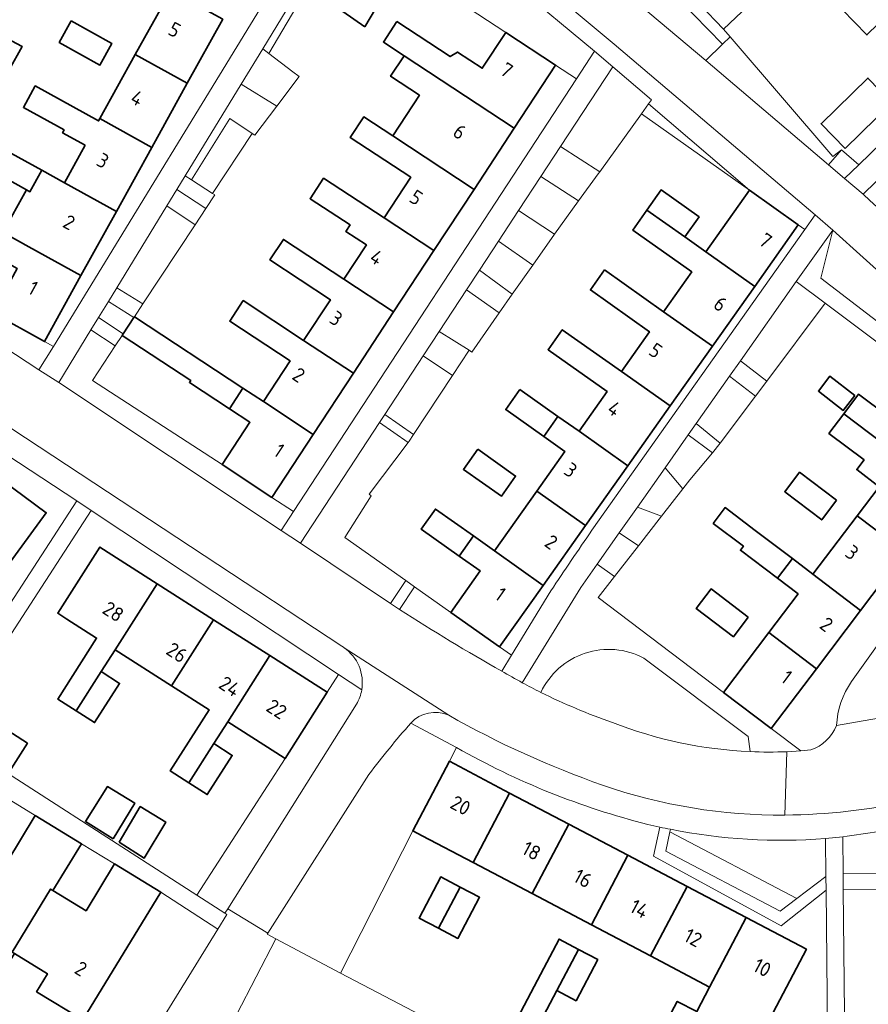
# Model space of a CAD drawing. Extents: x 150256 to 156914, y 461459 to 469481.
# Tile 259 of 656: x 154817 to 154897, y 463717 to 463809. Entities that reach past the tile are written whole.
import ezdxf
from ezdxf.enums import TextEntityAlignment as Align

# ---------------------------------------------------------------- set-up
doc = ezdxf.new("R2010")
doc.units = 0
doc.header["$LTSCALE"] = 0.75
for name, color, linetype, lineweight in [('B-RO-GR-BEPLANTING_CULTUUR_BODEMBEDEKKER-GV', 251, 'CONTINUOUS', 18), ('B-RO-GR-BEPLANTING_CULTUUR_HEESTERS-GV', 251, 'CONTINUOUS', 18), ('B-RO-GR-BEPLANTING_CULTUUR_ROOS-GV', 251, 'CONTINUOUS', 18), ('B-RO-IE-TERREINAFSCHEIDING_KUNSTMATIG_HEKWERK-G', 251, 'IE-TERREINAFSCHEIDING-KUNSTMATIG', 18), ('B-RO-OG-BEBOUWING-GV', 6, 'CONTINUOUS', 35), ('B-RO-OG-BEBOUWING-T18', 1, 'CONTINUOUS', 18), ('B-RO-OG-TERREIN_CULTUURSCHEIDING-GV', 251, 'CONTINUOUS', 18), ('B-RO-VH-VERHARDING_ASFALT-GV', 251, 'CONTINUOUS', 18), ('B-RO-VH-VERHARDING_BETONSTRAATSTEEN-GV', 251, 'CONTINUOUS', 18), ('B-RO-VH-VERHARDING_STRAATBAKSTEEN-GV', 251, 'CONTINUOUS', 18), ('B-RO-VH-VERHARDING_TEGEL-GV', 251, 'CONTINUOUS', 18)]:
    doc.layers.add(name, color=color, linetype=linetype, lineweight=lineweight)
doc.styles.add('NLCS-ISO-M200-T18', font='NLCS-ISO.ttf', dxfattribs={"height": 360})
doc.linetypes.add('IE-TERREINAFSCHEIDING-KUNSTMATIG', pattern='A,4,[82,NLCS.SHX,S=0.75,R=90,X=0,Y=0],4,-2', length=10)

msp = doc.modelspace()

# ---------------------------------------------------------------- linework, layer by layer
at = {"layer": 'B-RO-GR-BEPLANTING_CULTUUR_BODEMBEDEKKER-GV'}
for points in [[(154875.649, 463799.773), (154876.316, 463800.699), (154876.592, 463801.081), (154872.973, 463804.163), (154868.081, 463796.704), (154871.75, 463794.358)], [(154832.981, 463793.977), (154833.569, 463793.594), (154837.153, 463799.343), (154839.248, 463797.939), (154839.493, 463797.775), (154841.546, 463800.483), (154838.211, 463802.527)], [(154876.316, 463800.699), (154875.649, 463799.773), (154885.76, 463792.617)], [(154833.569, 463793.594), (154832.981, 463793.977), (154832.192, 463792.687), (154834.892, 463790.905), (154835.735, 463792.183), (154835.526, 463792.319)], [(154867.506, 463788.504), (154869.768, 463791.624), (154866.243, 463793.902), (154864.152, 463790.715)], [(154831.252, 463791.151), (154826.577, 463783.509), (154829.013, 463781.988), (154833.902, 463789.403)], [(154863.566, 463782.895), (154865.48, 463785.62), (154862.275, 463787.852), (154860.499, 463785.145)], [(154814.956, 463781.163), (154813.433, 463782.006), (154813.06, 463781.332), (154811.463, 463782.237), (154805.364, 463786.224), (154804.791, 463785.347), (154819.298, 463775.817), (154820.644, 463778.017), (154819.818, 463778.474)], [(154884.909, 463776.681), (154887.373, 463774.78), (154892.836, 463782.064), (154890.132, 463784.095)], [(154859.299, 463783.315), (154856.74, 463779.414), (154859.529, 463777.669), (154859.775, 463777.496), (154862.346, 463781.157)], [(154827.174, 463779.2), (154828.187, 463780.735), (154825.795, 463782.229), (154824.865, 463780.71)], [(154843.093, 463762.585), (154841.082, 463763.906), (154836.424, 463766.966), (154824.291, 463774.827), (154826.431, 463778.073), (154824.16, 463779.557), (154821.164, 463774.66), (154841.94, 463760.824)], [(154857.971, 463775.304), (154855.249, 463777.142), (154851.646, 463771.647), (154854.333, 463769.785)], [(154886.311, 463773.363), (154883.888, 463775.232), (154880.767, 463770.802), (154883.022, 463768.979)], [(154851.152, 463770.895), (154843.754, 463759.616), (154852.193, 463753.996), (154853.62, 463756.125), (154847.912, 463760.165), (154850.377, 463764.052), (154850.177, 463764.203), (154853.83, 463769.039)], [(154880.028, 463769.753), (154877.865, 463766.682), (154879.512, 463764.692), (154880.185, 463765.556), (154882.283, 463768.087)], [(154875.274, 463763.004), (154873.58, 463760.601), (154875.365, 463759.37), (154877.532, 463762.151)]]:
    msp.add_lwpolyline(points, close=True, dxfattribs=at)
for points in [[(154887.787, 463742.293), (154883.33, 463745.668), (154871.607, 463754.545), (154873.126, 463756.496), (154871.517, 463757.672), (154869.968, 463755.473), (154869.474, 463754.666), (154864.51, 463746.58)], [(154854.437, 463755.547), (154853.024, 463753.439)], [(154862.587, 463747.673), (154863.486, 463749.142), (154862.384, 463749.922), (154857.825, 463753.149), (154854.437, 463755.547)], [(154875.88, 463748.879), (154885.625, 463741.543), (154885.821, 463740.133)], [(154850.157, 463738.009), (154840.721, 463723.177), (154840.654, 463723.072), (154841.452, 463722.647), (154847.505, 463719.422), (154854.266, 463732.735), (154857.684, 463739.23), (154858.36, 463740.513), (154854.078, 463742.8)], [(154889.251, 463740.13), (154890.545, 463740.205), (154887.787, 463742.293)]]:
    msp.add_lwpolyline(points, dxfattribs=at)
for points in [[(154853.024, 463753.439, 0.017001), (154862.587, 463747.673)], [(154866.247, 463745.675, -0.427281), (154875.88, 463748.879)], [(154864.51, 463746.58, 0.008443), (154866.247, 463745.675)], [(154854.078, 463742.8, 0.017934), (154850.157, 463738.009)], [(154885.821, 463740.133, 0.021283), (154889.251, 463740.13)]]:
    msp.add_lwpolyline(points, format="xyb", dxfattribs=at)
at = {"layer": 'B-RO-GR-BEPLANTING_CULTUUR_HEESTERS-GV'}
for points in [[(154868.949, 463822.145), (154867.331, 463823.742), (154860.35, 463830.783), (154859.978, 463830.406), (154867.029, 463823.095), (154869.269, 463820.772), (154875.285, 463814.533), (154877.882, 463811.812), (154883.231, 463806.276), (154883.943, 463806.973), (154883.331, 463807.685), (154881.11, 463810.003), (154878.889, 463812.321), (154869.585, 463821.517)], [(154853.409, 463820.521), (154851.586, 463817.611), (154848.521, 463819.498), (154840.235, 463805.835), (154840.8, 463805.407), (154845.529, 463813.458), (154848.406, 463811.768), (154848.508, 463811.707), (154850.775, 463815.392), (154853.756, 463820.235)], [(154867.627, 463804.322), (154869.569, 463803.047), (154871.262, 463805.634), (154863.795, 463811.833), (154858.446, 463816.352), (154853.756, 463820.235), (154850.775, 463815.392), (154862.969, 463807.382)], [(154883.231, 463806.276), (154881.671, 463804.752), (154893.155, 463795), (154894.37, 463796.394), (154893.553, 463795.793), (154883.943, 463806.973)], [(154835.526, 463792.319), (154839.248, 463797.939), (154837.153, 463799.343), (154833.569, 463793.594)], [(154820.733, 463710.656), (154820.607, 463710.363), (154820.835, 463710.255), (154826.336, 463707.823), (154836.041, 463723.542), (154830.693, 463727.001), (154823.401, 463715.054)]]:
    msp.add_lwpolyline(points, close=True, dxfattribs=at)
for points in [[(154849.487, 463745.913), (154847.317, 463747.351), (154846.257, 463745.69), (154842.312, 463739.506)], [(154842.312, 463739.506), (154834.051, 463726.728), (154836.69, 463725.031), (154836.95, 463725.443), (154849.006, 463744.583)]]:
    msp.add_lwpolyline(points, dxfattribs=at)
msp.add_lwpolyline([(154849.006, 463744.583, 0.088376), (154849.487, 463745.913)], format="xyb", dxfattribs=at)
at = {"layer": 'B-RO-GR-BEPLANTING_CULTUUR_ROOS-GV'}
for points in [[(154890.19, 463726.394), (154878.318, 463732.639), (154877.945, 463730.835), (154888.62, 463725.206)], [(154894.517, 463728.747), (154894.532, 463727.248), (154899.272, 463727.284), (154902.314, 463728.536), (154901.987, 463730.023), (154898.97, 463728.782)]]:
    msp.add_lwpolyline(points, close=True, dxfattribs=at)
at = {"layer": 'B-RO-IE-TERREINAFSCHEIDING_KUNSTMATIG_HEKWERK-G'}
for points in [[(154840.8, 463805.407), (154845.529, 463813.458), (154848.406, 463811.768)], [(154883.331, 463807.685), (154883.943, 463806.973)], [(154883.943, 463806.973), (154893.553, 463795.793), (154894.37, 463796.394)], [(154843.059, 463803.695), (154840.8, 463805.407)], [(154841.546, 463800.483), (154843.643, 463803.252), (154843.059, 463803.695)], [(154876.316, 463800.699), (154875.649, 463799.773)], [(154885.76, 463792.617), (154876.316, 463800.699)], [(154839.248, 463797.939), (154839.493, 463797.775), (154841.546, 463800.483)], [(154875.649, 463799.773), (154871.75, 463794.358)], [(154833.569, 463793.594), (154837.153, 463799.343), (154839.248, 463797.939)], [(154871.75, 463794.358), (154871.605, 463794.158), (154869.768, 463791.624)], [(154835.526, 463792.319), (154833.569, 463793.594)], [(154834.892, 463790.905), (154835.735, 463792.183), (154835.526, 463792.319)], [(154869.768, 463791.624), (154867.506, 463788.504)], [(154833.902, 463789.403), (154834.892, 463790.905)], [(154829.013, 463781.988), (154833.902, 463789.403)], [(154867.506, 463788.504), (154865.48, 463785.62)], [(154865.48, 463785.62), (154863.566, 463782.895)], [(154863.566, 463782.895), (154862.346, 463781.157)], [(154828.222, 463780.789), (154829.013, 463781.988)], [(154892.836, 463782.064), (154887.373, 463774.78)], [(154862.346, 463781.157), (154859.775, 463777.496), (154859.529, 463777.669)], [(154826.431, 463778.073), (154827.071, 463779.043)], [(154836.424, 463766.966), (154824.291, 463774.827), (154826.431, 463778.073)], [(154859.529, 463777.669), (154857.971, 463775.304)], [(154857.971, 463775.304), (154854.333, 463769.785)], [(154887.373, 463774.78), (154886.311, 463773.363)], [(154886.311, 463773.363), (154883.022, 463768.979)], [(154854.333, 463769.785), (154853.919, 463769.157), (154853.83, 463769.039)], [(154853.83, 463769.039), (154850.177, 463764.203), (154850.377, 463764.052), (154847.912, 463760.165), (154853.62, 463756.125)], [(154883.022, 463768.979), (154882.283, 463768.087)], [(154882.283, 463768.087), (154880.185, 463765.556), (154879.512, 463764.692)], [(154879.512, 463764.692), (154877.532, 463762.151)], [(154877.532, 463762.151), (154875.365, 463759.37)], [(154875.365, 463759.37), (154873.126, 463756.496)], [(154873.126, 463756.496), (154871.607, 463754.545), (154883.33, 463745.668)], [(154853.62, 463756.125), (154854.437, 463755.547)], [(154854.437, 463755.547), (154857.825, 463753.149)], [(154857.684, 463739.23), (154858.36, 463740.513)], [(154842.312, 463739.506), (154834.051, 463726.728)], [(154854.266, 463732.735), (154847.505, 463719.422)], [(154881.005, 463701.912), (154893.072, 463706.734), (154893.127, 463707.469), (154892.915, 463727.167)], [(154847.505, 463719.422), (154881.005, 463701.912)]]:
    msp.add_lwpolyline(points, dxfattribs=at)
at = {"layer": 'B-RO-OG-BEBOUWING-GV'}
for points in [[(154899.647, 463814.618), (154895.139, 463810.207), (154894.424, 463809.508), (154896.736, 463807.145), (154901.965, 463812.261), (154904.726, 463809.454), (154910.449, 463815.064), (154909.909, 463815.615), (154910.453, 463816.149), (154908.036, 463818.617), (154907.489, 463818.081), (154905.624, 463819.981), (154905.381, 463820.229)], [(154885.133, 463813.89), (154881.11, 463810.003), (154883.331, 463807.685), (154887.369, 463811.555)], [(154828.312, 463805.31), (154833.174, 463802.621), (154836.489, 463808.615), (154831.628, 463811.304)], [(154849.781, 463807.914), (154850.781, 463809.589), (154848.7, 463810.995), (154847.714, 463809.347)], [(154822.308, 463808.451), (154821.194, 463806.439), (154825.001, 463804.333), (154826.114, 463806.346)], [(154852.776, 463808.391), (154851.513, 463806.469), (154853.443, 463805.201), (154863.756, 463798.428), (154867.627, 463804.322), (154862.969, 463807.382), (154860.766, 463804.027), (154858.462, 463805.54), (154857.758, 463805.119)], [(154816.506, 463803.878), (154817.736, 463806.054), (154815.736, 463807.108), (154814.52, 463804.865)], [(154833.174, 463802.621), (154828.312, 463805.31), (154824.997, 463799.316), (154829.858, 463796.626)], [(154852.386, 463797.7), (154859.995, 463792.702), (154863.756, 463798.428), (154853.443, 463805.201), (154852.181, 463803.279), (154854.884, 463801.503)], [(154823.622, 463796.831), (154821.681, 463793.322), (154826.543, 463790.632), (154829.858, 463796.626), (154824.997, 463799.316), (154824.881, 463799.106), (154818.952, 463802.385), (154817.839, 463800.373), (154821.645, 463798.267), (154821.5, 463798.005)], [(154894.709, 463796.533), (154899.082, 463800.799), (154896.828, 463803.109), (154892.456, 463798.842)], [(154859.995, 463792.702), (154852.386, 463797.7), (154849.683, 463799.476), (154848.42, 463797.553), (154854.075, 463793.839), (154851.577, 463790.036), (154856.235, 463786.977)], [(154815.753, 463796.601), (154814.639, 463794.588), (154818.136, 463792.654), (154818.446, 463792.483), (154819.559, 463794.495)], [(154818.136, 463792.654), (154815.933, 463788.673), (154816.243, 463788.501), (154818.365, 463787.327), (154823.227, 463784.638), (154826.543, 463790.632), (154821.681, 463793.322), (154819.559, 463794.495), (154818.446, 463792.483)], [(154851.577, 463790.036), (154845.922, 463793.75), (154844.66, 463791.828), (154848.392, 463789.377), (154848.001, 463788.781), (154849.923, 463787.519), (154847.816, 463784.311), (154852.474, 463781.251), (154856.235, 463786.977)], [(154879.715, 463788.256), (154881.044, 463790.133), (154877.493, 463792.646), (154876.164, 463790.769)], [(154885.76, 463792.617), (154881.686, 463786.861), (154886.245, 463783.634), (154890.319, 463789.389)], [(154882.288, 463778.042), (154886.245, 463783.634), (154881.686, 463786.861), (154879.715, 463788.256), (154876.164, 463790.769), (154874.835, 463788.892), (154880.357, 463784.983), (154877.729, 463781.269)], [(154815.44, 463782.038), (154814.956, 463781.163), (154819.818, 463778.474), (154823.227, 463784.638), (154818.365, 463787.327), (154816.243, 463788.501), (154815.13, 463786.489), (154817.253, 463785.315)], [(154844.056, 463778.585), (154848.714, 463775.526), (154852.474, 463781.251), (154847.816, 463784.311), (154842.162, 463788.025), (154840.899, 463786.102), (154846.553, 463782.388)], [(154872.207, 463785.178), (154870.878, 463783.3), (154876.4, 463779.392), (154873.771, 463775.678), (154878.33, 463772.451), (154882.288, 463778.042), (154877.729, 463781.269)], [(154844.056, 463778.585), (154838.401, 463782.299), (154837.139, 463780.377), (154842.793, 463776.663), (154840.295, 463772.86), (154844.953, 463769.8), (154848.714, 463775.526)], [(154828.187, 463780.735), (154827.174, 463779.2), (154827.071, 463779.043), (154833.492, 463774.825), (154833.378, 463774.651), (154837.109, 463772.201), (154838.372, 463774.123), (154828.222, 463780.789)], [(154874.373, 463766.86), (154878.33, 463772.451), (154873.771, 463775.678), (154868.249, 463779.587), (154866.921, 463777.709), (154872.442, 463773.801), (154869.814, 463770.087)], [(154895.614, 463773.433), (154893.283, 463775.243), (154892.201, 463773.85), (154894.532, 463772.04)], [(154836.424, 463766.966), (154841.082, 463763.906), (154844.953, 463769.8), (154840.295, 463772.86), (154838.372, 463774.123), (154837.109, 463772.201), (154839.032, 463770.938)], [(154864.292, 463773.995), (154862.963, 463772.118), (154866.514, 463769.605), (154867.843, 463771.482)], [(154904.425, 463764.266), (154908.658, 463769.856), (154904.201, 463773.231), (154901.719, 463769.953), (154899.021, 463771.996), (154898.658, 463771.518), (154895.963, 463773.559), (154894.575, 463771.725)], [(154870.415, 463761.269), (154874.373, 463766.86), (154869.814, 463770.087), (154867.843, 463771.482), (154866.514, 463769.605), (154868.485, 463768.21), (154865.856, 463764.496)], [(154900.29, 463758.805), (154904.425, 463764.266), (154894.575, 463771.725), (154893.186, 463769.891), (154896.474, 463767.402), (154895.793, 463766.503), (154897.899, 463764.908), (154895.833, 463762.18)], [(154860.335, 463768.404), (154859.006, 463766.527), (154862.556, 463764.014), (154863.885, 463765.891)], [(154806.497, 463754.9), (154808.147, 463753.684), (154810.729, 463757.185), (154810.607, 463757.275), (154812.04, 463759.219), (154814.823, 463757.167), (154815.628, 463756.573), (154819.979, 463762.475), (154814.862, 463766.247), (154809.079, 463758.402)], [(154893.907, 463763.638), (154890.439, 463766.264), (154889.051, 463764.43), (154892.519, 463761.804)], [(154865.856, 463764.496), (154861.899, 463758.905), (154866.458, 463755.678), (154870.415, 463761.269)], [(154858.599, 463758.423), (154859.928, 463760.3), (154856.377, 463762.813), (154855.048, 463760.936)], [(154886.304, 463760.803), (154883.473, 463762.947), (154882.362, 463761.48), (154885.193, 463759.336), (154884.916, 463758.969), (154888.384, 463756.343), (154889.772, 463758.177)], [(154896.155, 463753.344), (154900.29, 463758.805), (154895.833, 463762.18), (154891.698, 463756.719)], [(154861.899, 463758.905), (154859.928, 463760.3), (154858.599, 463758.423), (154860.57, 463757.027), (154857.825, 463753.149), (154862.384, 463749.922), (154866.458, 463755.678)], [(154830.361, 463755.833), (154825.002, 463759.252), (154821.056, 463753.068), (154821.899, 463752.53), (154824.687, 463750.751), (154821.048, 463745.048), (154822.776, 463743.946), (154825.116, 463747.613), (154826.415, 463749.649)], [(154888.384, 463756.343), (154890.309, 463754.885), (154887.562, 463751.258), (154892.019, 463747.883), (154896.155, 463753.344), (154891.698, 463756.719), (154889.772, 463758.177)], [(154835.629, 463752.471), (154830.361, 463755.833), (154826.415, 463749.649), (154831.684, 463746.287)], [(154885.637, 463752.716), (154882.169, 463755.342), (154880.781, 463753.508), (154884.249, 463750.882)], [(154831.684, 463746.287), (154835.224, 463744.028), (154831.586, 463738.325), (154833.314, 463737.222), (154835.654, 463740.889), (154836.953, 463742.925), (154840.898, 463749.109), (154835.629, 463752.471)], [(154883.33, 463745.668), (154887.787, 463742.293), (154892.019, 463747.883), (154887.562, 463751.258)], [(154841.469, 463740.044), (154842.312, 463739.506), (154846.257, 463745.69), (154840.898, 463749.109), (154836.953, 463742.925)], [(154822.776, 463743.946), (154824.504, 463742.843), (154826.844, 463746.51), (154825.116, 463747.613)], [(154813.892, 463743.69), (154812.152, 463740.973), (154816.481, 463738.199), (154818.222, 463740.916)], [(154835.654, 463740.889), (154833.314, 463737.222), (154835.042, 463736.12), (154837.382, 463739.787)], [(154859.905, 463729.768), (154863.323, 463736.263), (154857.684, 463739.23), (154854.266, 463732.735), (154855.151, 463732.269)], [(154826.237, 463731.98), (154828.265, 463735.331), (154825.697, 463736.872), (154823.643, 463733.602)], [(154868.854, 463733.353), (154863.323, 463736.263), (154859.905, 463729.768), (154865.436, 463726.858)], [(154826.795, 463731.668), (154829.146, 463730.181), (154831.162, 463733.555), (154828.769, 463734.992)], [(154816.999, 463721.248), (154816.788, 463721.376), (154820.382, 463727.276), (154820.595, 463727.146), (154823.264, 463731.528), (154818.951, 463734.156), (154816.281, 463729.774), (154813.173, 463731.668), (154812.96, 463731.798), (154809.362, 463725.892), (154809.553, 463725.776), (154812.667, 463723.879), (154811.642, 463722.197), (154815.974, 463719.563)], [(154870.967, 463723.948), (154874.385, 463730.443), (154868.854, 463733.353), (154865.436, 463726.858)], [(154820.595, 463727.146), (154820.382, 463727.276), (154816.788, 463721.376), (154816.999, 463721.248), (154820.096, 463719.369), (154819.075, 463717.687), (154823.401, 463715.054), (154830.693, 463727.001), (154826.373, 463729.633), (154823.703, 463725.252)], [(154874.385, 463730.443), (154870.967, 463723.948), (154876.498, 463721.037), (154879.916, 463727.533)], [(154858.694, 463727.467), (154856.88, 463728.422), (154854.855, 463724.572), (154856.669, 463723.618)], [(154856.669, 463723.618), (154858.483, 463722.663), (154860.509, 463726.513), (154858.694, 463727.467)], [(154879.916, 463727.533), (154876.498, 463721.037), (154882.03, 463718.127), (154885.447, 463724.622)], [(154881.956, 463713.586), (154887.173, 463710.841), (154889.061, 463714.428), (154887.668, 463715.161), (154891.085, 463721.656), (154885.447, 463724.622), (154882.03, 463718.127), (154880.819, 463715.826), (154878.793, 463711.977), (154875.184, 463705.117), (154876.998, 463704.162), (154880.608, 463711.022)], [(154865.917, 463718.752), (154862.526, 463712.306), (154864.34, 463711.352), (154867.731, 463717.797), (154869.757, 463721.647), (154867.942, 463722.601)], [(154869.757, 463721.647), (154867.731, 463717.797), (154869.545, 463716.842), (154871.571, 463720.692)], [(154878.793, 463711.977), (154880.819, 463715.826), (154879.005, 463716.781), (154876.979, 463712.931)]]:
    msp.add_lwpolyline(points, close=True, dxfattribs=at)
at = {"layer": 'B-RO-OG-TERREIN_CULTUURSCHEIDING-GV'}
for points in [[(154875.88, 463748.879, 0.427281), (154866.247, 463745.675)], [(154866.247, 463745.675, 0.032326), (154872.932, 463742.867)], [(154872.932, 463742.867, 0.082837), (154885.821, 463740.133)], [(154892.862, 463732.012, -0.069415), (154878.369, 463732.884)], [(154901.276, 463733.247, -0.010612), (154894.482, 463732.173)]]:
    msp.add_lwpolyline(points, format="xyb", dxfattribs=at)
for points in [[(154885.821, 463740.133), (154885.625, 463741.543), (154875.88, 463748.879)], [(154878.369, 463732.884), (154878.318, 463732.639), (154890.19, 463726.394), (154892.901, 463728.446), (154892.862, 463732.012)], [(154894.482, 463732.173), (154894.517, 463728.747), (154898.97, 463728.782), (154901.987, 463730.023), (154901.276, 463733.247)]]:
    msp.add_lwpolyline(points, dxfattribs=at)
at = {"layer": 'B-RO-VH-VERHARDING_ASFALT-GV'}
for points in [[(154896.389, 463792.243), (154894.659, 463793.723), (154893.155, 463795), (154881.671, 463804.752), (154862.466, 463820.91), (154859.412, 463823.476)], [(154855.654, 463820.878), (154873.11, 463806.288), (154891.894, 463790.316), (154893.568, 463788.893), (154899.24, 463783.777), (154899.156, 463783.692), (154904.155, 463778.791), (154904.959, 463778.002), (154910.518, 463772.552)], [(154853.024, 463753.439), (154852.193, 463753.996), (154843.754, 463759.616), (154841.94, 463760.824), (154821.164, 463774.66), (154819.298, 463775.817), (154804.791, 463785.347), (154801.571, 463787.462), (154800.004, 463788.491), (154798.135, 463789.719), (154777.269, 463803.425), (154775.402, 463804.651)], [(154783.206, 463792.382), (154847.623, 463749.995)], [(154911.071, 463768.667), (154910.774, 463768.253), (154901.608, 463755.508), (154895.311, 463746.693)], [(154857.622, 463743.529), (154847.841, 463749.853)], [(154847.841, 463749.853), (154857.622, 463743.529)], [(154849.006, 463744.583), (154836.95, 463725.443), (154840.721, 463723.177), (154850.157, 463738.009)], [(154893.899, 463742.568), (154899.796, 463743.599)], [(154889.073, 463734.2), (154889.251, 463740.13)]]:
    msp.add_lwpolyline(points, dxfattribs=at)
for points in [[(154906.36, 463782.581, 0.014415), (154896.389, 463792.243)], [(154862.587, 463747.673, -0.017001), (154853.024, 463753.439)], [(154847.623, 463749.995, -0.017078), (154847.841, 463749.853)], [(154847.841, 463749.853, -0.28993), (154849.487, 463745.913)], [(154864.51, 463746.58, -0.009925), (154862.587, 463747.673)], [(154866.247, 463745.675, -0.008443), (154864.51, 463746.58)], [(154895.311, 463746.693, 0.143542), (154893.899, 463742.568)], [(154849.487, 463745.913, -0.088376), (154849.006, 463744.583)], [(154872.932, 463742.867, -0.032326), (154866.247, 463745.675)], [(154854.078, 463742.8, -0.322566), (154857.622, 463743.529)], [(154857.622, 463743.529, 0.043634), (154872.022, 463736.991)], [(154850.157, 463738.009, -0.017934), (154854.078, 463742.8)], [(154885.821, 463740.133, -0.082837), (154872.932, 463742.867)], [(154889.251, 463740.13, -0.021283), (154885.821, 463740.133)], [(154872.022, 463736.991, 0.085207), (154889.073, 463734.2)]]:
    msp.add_lwpolyline(points, format="xyb", dxfattribs=at)
at = {"layer": 'B-RO-VH-VERHARDING_BETONSTRAATSTEEN-GV'}
for points in [[(154859.412, 463823.476), (154862.466, 463820.91), (154881.671, 463804.752), (154883.231, 463806.276), (154877.882, 463811.812), (154876.194, 463809.885), (154873.373, 463812.223), (154875.285, 463814.533), (154869.269, 463820.772), (154866.701, 463817.734), (154864.215, 463819.788), (154867.029, 463823.095), (154859.978, 463830.406), (154860.35, 463830.783), (154858.181, 463833.025), (154854.595, 463829.008), (154853.872, 463829.655)], [(154899.796, 463743.599), (154893.899, 463742.568)], [(154891.507, 463740.288), (154890.545, 463740.205), (154889.251, 463740.13), (154889.073, 463734.2)]]:
    msp.add_lwpolyline(points, dxfattribs=at)
for points in [[(154898.18, 463780.001), (154899.156, 463783.692), (154899.24, 463783.777), (154893.568, 463788.893), (154892.44, 463784.393)], [(154884.733, 463690.803), (154886.652, 463693.94), (154885.81, 463699.474), (154883.366, 463700.699), (154881.005, 463701.912), (154847.505, 463719.422), (154841.452, 463722.647), (154837.775, 463715.523), (154840.541, 463714.082), (154843.306, 463712.64), (154846.071, 463711.198), (154848.837, 463709.757), (154851.602, 463708.315), (154854.368, 463706.874), (154857.133, 463705.432), (154859.899, 463703.991), (154862.664, 463702.549), (154865.429, 463701.108), (154868.195, 463699.666), (154870.96, 463698.224), (154873.726, 463696.783), (154876.491, 463695.341), (154879.257, 463693.9)]]:
    msp.add_lwpolyline(points, close=True, dxfattribs=at)
for points in [[(154893.899, 463742.568, -0.209763), (154891.507, 463740.288)], [(154889.073, 463734.2, 0.048232), (154900.869, 463735.495)]]:
    msp.add_lwpolyline(points, format="xyb", dxfattribs=at)
at = {"layer": 'B-RO-VH-VERHARDING_STRAATBAKSTEEN-GV'}
msp.add_lwpolyline([(154883.022, 463768.979), (154880.767, 463770.802), (154880.028, 463769.753), (154882.283, 463768.087)], close=True, dxfattribs=at)
at = {"layer": 'B-RO-VH-VERHARDING_TEGEL-GV'}
for points in [[(154853.409, 463820.521), (154853.756, 463820.235), (154858.446, 463816.352), (154863.795, 463811.833), (154871.262, 463805.634), (154872.973, 463804.163), (154876.592, 463801.081), (154876.316, 463800.699), (154885.76, 463792.617), (154890.319, 463789.389), (154890.931, 463788.956), (154891.894, 463790.316), (154873.11, 463806.288), (154855.654, 463820.878)], [(154846.41, 463820.191), (154842.316, 463813.442), (154820.644, 463778.017), (154819.298, 463775.817), (154821.164, 463774.66), (154824.16, 463779.557), (154824.865, 463780.71), (154825.795, 463782.229), (154826.577, 463783.509), (154831.252, 463791.151), (154832.192, 463792.687), (154832.981, 463793.977), (154838.211, 463802.527), (154840.235, 463805.835), (154848.521, 463819.498), (154851.586, 463817.611), (154853.409, 463820.521)], [(154768.606, 463799.064), (154770.034, 463798.204), (154796.132, 463781.121), (154797.526, 463780.201), (154822.832, 463763.591), (154824.179, 463762.688), (154847.317, 463747.351), (154849.487, 463745.913)], [(154847.623, 463749.995), (154783.206, 463792.382)], [(154873.58, 463760.601), (154875.274, 463763.004), (154877.865, 463766.682), (154880.028, 463769.753), (154880.767, 463770.802), (154883.888, 463775.232), (154884.909, 463776.681), (154890.132, 463784.095), (154893.568, 463788.893), (154891.894, 463790.316), (154890.931, 463788.956), (154871.027, 463760.836)], [(154911.561, 463769.847), (154903.408, 463776.034), (154902.515, 463776.711), (154898.18, 463780.001), (154892.44, 463784.393), (154893.568, 463788.893), (154890.132, 463784.095), (154892.836, 463782.064), (154904.343, 463773.419), (154904.201, 463773.231), (154908.658, 463769.856), (154910.774, 463768.253), (154911.071, 463768.667)], [(154790.34, 463754.032), (154803.511, 463744.624), (154803.568, 463744.583), (154804.91, 463743.71), (154804.974, 463743.629), (154808.381, 463741.393), (154808.742, 463741.156), (154811.512, 463738.688), (154815.842, 463736.05), (154818.951, 463734.156), (154823.264, 463731.528), (154826.373, 463729.633), (154830.693, 463727.001), (154836.041, 463723.542), (154836.884, 463724.907), (154836.69, 463725.031), (154834.051, 463726.728), (154810.623, 463741.793), (154824.179, 463762.688), (154822.832, 463763.591), (154809.257, 463742.669), (154806.192, 463744.728)], [(154864.51, 463746.58), (154869.474, 463754.666), (154869.968, 463755.473), (154871.517, 463757.672), (154873.58, 463760.601)], [(154867.176, 463755.169), (154863.486, 463749.142), (154862.587, 463747.673)], [(154854.078, 463742.8), (154858.36, 463740.513)], [(154877.371, 463733.071), (154876.773, 463730.355), (154888.719, 463723.86), (154892.915, 463727.167), (154892.901, 463728.446), (154890.19, 463726.394), (154888.62, 463725.206), (154877.945, 463730.835), (154878.318, 463732.639)], [(154878.318, 463732.639), (154878.369, 463732.884)], [(154892.862, 463732.012), (154894.482, 463732.173)], [(154837.775, 463715.523), (154841.452, 463722.647), (154840.654, 463723.072), (154840.721, 463723.177), (154836.95, 463725.443), (154836.69, 463725.031), (154836.884, 463724.907), (154836.041, 463723.542), (154826.336, 463707.823)]]:
    msp.add_lwpolyline(points, dxfattribs=at)
for points in [[(154896.389, 463792.243), (154920.181, 463815.44), (154918.636, 463817.006), (154895.98, 463795.006), (154894.659, 463793.723)], [(154838.211, 463802.527), (154841.546, 463800.483), (154843.643, 463803.252), (154843.059, 463803.695), (154840.8, 463805.407), (154840.235, 463805.835)], [(154856.74, 463779.414), (154859.299, 463783.315), (154860.499, 463785.145), (154862.275, 463787.852), (154864.152, 463790.715), (154866.243, 463793.902), (154868.081, 463796.704), (154872.973, 463804.163), (154871.262, 463805.634), (154869.569, 463803.047), (154843.093, 463762.585), (154841.94, 463760.824), (154843.754, 463759.616), (154851.152, 463770.895), (154851.646, 463771.647), (154855.249, 463777.142)], [(154871.75, 463794.358), (154868.081, 463796.704), (154866.243, 463793.902), (154869.768, 463791.624), (154871.605, 463794.158)], [(154894.659, 463793.723), (154895.98, 463795.006), (154894.37, 463796.394), (154893.155, 463795)], [(154832.192, 463792.687), (154831.252, 463791.151), (154833.902, 463789.403), (154834.892, 463790.905)], [(154865.48, 463785.62), (154867.506, 463788.504), (154864.152, 463790.715), (154862.275, 463787.852)], [(154860.499, 463785.145), (154859.299, 463783.315), (154862.346, 463781.157), (154863.566, 463782.895)], [(154825.795, 463782.229), (154828.187, 463780.735), (154828.222, 463780.789), (154829.013, 463781.988), (154826.577, 463783.509)], [(154827.071, 463779.043), (154827.174, 463779.2), (154824.865, 463780.71), (154824.16, 463779.557), (154826.431, 463778.073)], [(154855.249, 463777.142), (154857.971, 463775.304), (154859.529, 463777.669), (154856.74, 463779.414)], [(154883.888, 463775.232), (154886.311, 463773.363), (154887.373, 463774.78), (154884.909, 463776.681)], [(154851.646, 463771.647), (154851.152, 463770.895), (154853.83, 463769.039), (154853.919, 463769.157), (154854.333, 463769.785)], [(154877.865, 463766.682), (154875.274, 463763.004), (154877.532, 463762.151), (154879.512, 463764.692)], [(154873.126, 463756.496), (154875.365, 463759.37), (154873.58, 463760.601), (154871.517, 463757.672)], [(154853.024, 463753.439), (154854.437, 463755.547), (154853.62, 463756.125), (154852.193, 463753.996)], [(154892.081, 463704.489), (154894.238, 463705.427), (154903.142, 463702.333), (154920.412, 463709.706), (154928.794, 463713.284), (154930.838, 463715.907), (154928.301, 463714.821), (154903.082, 463704.1), (154894.735, 463707.004), (154894.532, 463727.248), (154894.517, 463728.747), (154894.482, 463732.173), (154892.862, 463732.012), (154892.901, 463728.446), (154892.915, 463727.167), (154893.127, 463707.469), (154893.072, 463706.734), (154881.005, 463701.912), (154883.366, 463700.699), (154886.932, 463702.25)]]:
    msp.add_lwpolyline(points, close=True, dxfattribs=at)
for points in [[(154871.027, 463760.836, 0.004412), (154867.176, 463755.169)], [(154847.841, 463749.853, 0.017078), (154847.623, 463749.995)], [(154849.487, 463745.913, 0.28993), (154847.841, 463749.853)], [(154862.587, 463747.673, 0.009925), (154864.51, 463746.58)], [(154857.622, 463743.529, 0.322566), (154854.078, 463742.8)], [(154872.022, 463736.991, -0.043634), (154857.622, 463743.529)], [(154858.36, 463740.513, 0.067227), (154876.246, 463733.329)], [(154889.073, 463734.2, -0.085207), (154872.022, 463736.991)], [(154900.869, 463735.495, -0.048232), (154889.073, 463734.2)], [(154876.246, 463733.329, 0.010715), (154877.371, 463733.071)], [(154877.371, 463733.071, 0.009075), (154878.369, 463732.884)], [(154878.369, 463732.884, -0.009075), (154877.371, 463733.071)], [(154878.369, 463732.884, 0.069415), (154892.862, 463732.012)], [(154894.482, 463732.173, 0.010612), (154901.276, 463733.247)]]:
    msp.add_lwpolyline(points, format="xyb", dxfattribs=at)

# ---------------------------------------------------------------- texts
at = {"layer": 'B-RO-OG-BEBOUWING-T18', "style": 'NLCS-ISO-M200-T18'}
for s, rotation, p in [('5', 331.3, (154831.986, 463807.63)), ('7', 326.5, (154863.043, 463803.859)), ('4', 331.3, (154828.483, 463801.238)), ('6', 326.5, (154858.651, 463798.083)), ('3', 331.3, (154825.28, 463795.394)), ('5', 326.5, (154854.585, 463791.942)), ('2', 331.3, (154822.119, 463789.627)), ('7', 324.6, (154887.255, 463787.927)), ('4', 326.5, (154850.878, 463786.343)), ('1', 331.3, (154818.755, 463783.489)), ('6', 324.6, (154883.032, 463781.985)), ('3', 326.5, (154847.101, 463780.64)), ('5', 324.6, (154876.983, 463777.637)), ('2', 326.5, (154843.602, 463775.356)), ('4', 324.6, (154873.111, 463772.192)), ('1', 326.5, (154841.759, 463768.299)), ('3', 324.6, (154869.039, 463766.466)), ('2', 324.6, (154867.218, 463759.729)), ('3', 322.6, (154895.351, 463758.759)), ('1', 324.6, (154862.47, 463754.865)), ('28', 327.2, (154826.253, 463753.227)), ('2', 322.6, (154892.963, 463752.036)), ('26', 327.2, (154832.2, 463749.405)), ('24', 327.2, (154837.137, 463746.232)), ('1', 323.3, (154889.238, 463747.118)), ('22', 327.2, (154841.532, 463744.112)), ('20', 331.7, (154858.731, 463735.11)), ('18', 331.7, (154865.372, 463730.865)), ('16', 331.7, (154870.174, 463728.282)), ('14', 331.7, (154875.457, 463725.44)), ('12', 331.7, (154880.485, 463722.736)), ('2', 328.7, (154823.227, 463719.842)), ('10', 331.7, (154886.949, 463719.936))]:
    msp.add_text(s, height=1.35, rotation=rotation, dxfattribs=at).set_placement(p, align=Align.MIDDLE)

doc.saveas('drawing.dxf')
